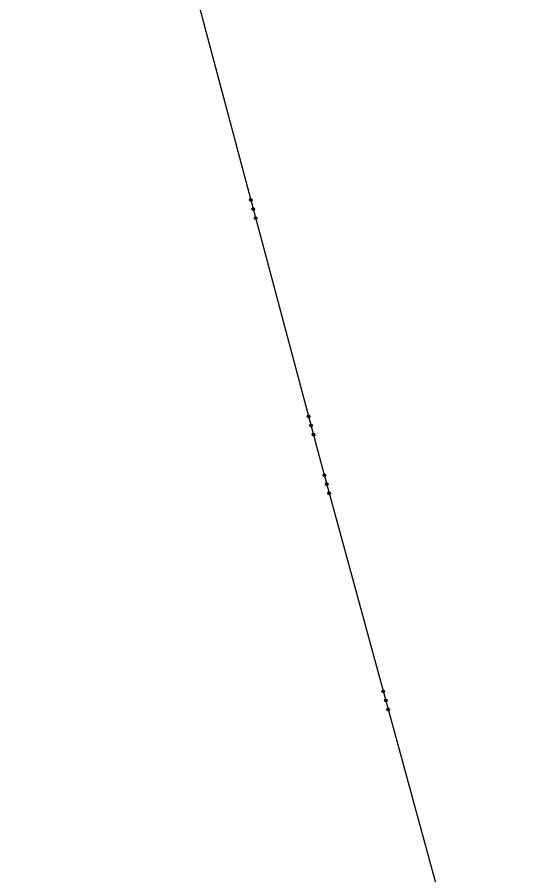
# Model space of a CAD drawing. Extents: x -757994 to -755874, y -1047691 to -1046119.
# Drawn here: x -755946.6 to -755877, y -1046963.4 to -1046848.6 of the extents above; entities that cross this region are included whole.
import ezdxf

# ---------------------------------------------------------------- set-up
doc = ezdxf.new("R2010")
doc.units = 0
doc.layers.add('katastrální mapa', color=7, linetype='Continuous')

msp = doc.modelspace()

# ---------------------------------------------------------------- linework, layer by layer
at = {"layer": 'katastrální mapa'}
for p, q in [((-755946.55, -1046755.9), (-755905.73, -1046908.68)), ((-755905.73, -1046908.68), (-755876.95, -1047014.27))]:
    msp.add_line(p, q, dxfattribs=at)
for points in [[(-755915.08, -1046873.06), (-755915.15, -1046873.18), (-755915.28, -1046873.21), (-755915.39, -1046873.15), (-755915.43, -1046873.02), (-755915.36, -1046872.9), (-755915.23, -1046872.86), (-755915.11, -1046872.93), (-755915.08, -1046873.06), (-755915.1, -1046873.07), (-755915.13, -1046872.96), (-755915.18, -1046872.93), (-755915.13, -1046873.12), (-755915.16, -1046873.16), (-755915.23, -1046872.9), (-755915.27, -1046872.91), (-755915.2, -1046873.17), (-755915.23, -1046873.18), (-755915.3, -1046872.93), (-755915.34, -1046872.94), (-755915.27, -1046873.19), (-755915.32, -1046873.18), (-755915.37, -1046872.97), (-755915.4, -1046873.01), (-755915.37, -1046873.15)], [(-755914.76, -1046874.28), (-755914.82, -1046874.39), (-755914.95, -1046874.43), (-755915.07, -1046874.36), (-755915.11, -1046874.23), (-755915.04, -1046874.11), (-755914.91, -1046874.08), (-755914.79, -1046874.14), (-755914.76, -1046874.28), (-755914.78, -1046874.28), (-755914.81, -1046874.16), (-755914.86, -1046874.13), (-755914.81, -1046874.32), (-755914.83, -1046874.37), (-755914.91, -1046874.1), (-755914.94, -1046874.11), (-755914.87, -1046874.38), (-755914.91, -1046874.39), (-755914.98, -1046874.12), (-755915.02, -1046874.13), (-755914.95, -1046874.4), (-755915, -1046874.38), (-755915.05, -1046874.18), (-755915.08, -1046874.23), (-755915.05, -1046874.35)], [(-755914.43, -1046875.49), (-755914.5, -1046875.6), (-755914.63, -1046875.64), (-755914.75, -1046875.57), (-755914.78, -1046875.44), (-755914.71, -1046875.32), (-755914.58, -1046875.29), (-755914.47, -1046875.36), (-755914.43, -1046875.49), (-755914.46, -1046875.47), (-755914.49, -1046875.36), (-755914.54, -1046875.34), (-755914.49, -1046875.52), (-755914.51, -1046875.57), (-755914.58, -1046875.32), (-755914.62, -1046875.33), (-755914.55, -1046875.58), (-755914.59, -1046875.59), (-755914.66, -1046875.34), (-755914.7, -1046875.35), (-755914.63, -1046875.6), (-755914.68, -1046875.59), (-755914.73, -1046875.39), (-755914.76, -1046875.42), (-755914.73, -1046875.54)], [(-755907.34, -1046902.05), (-755907.4, -1046902.16), (-755907.53, -1046902.2), (-755907.65, -1046902.13), (-755907.69, -1046902), (-755907.62, -1046901.88), (-755907.49, -1046901.85), (-755907.37, -1046901.92), (-755907.34, -1046902.05), (-755907.35, -1046902.06), (-755907.39, -1046901.94), (-755907.43, -1046901.91), (-755907.38, -1046902.1), (-755907.41, -1046902.14), (-755907.48, -1046901.88), (-755907.52, -1046901.89), (-755907.45, -1046902.15), (-755907.49, -1046902.16), (-755907.56, -1046901.91), (-755907.6, -1046901.92), (-755907.53, -1046902.17), (-755907.57, -1046902.16), (-755907.63, -1046901.95), (-755907.66, -1046902), (-755907.62, -1046902.13)], [(-755907.01, -1046903.26), (-755907.08, -1046903.37), (-755907.21, -1046903.41), (-755907.33, -1046903.34), (-755907.36, -1046903.21), (-755907.29, -1046903.1), (-755907.16, -1046903.06), (-755907.05, -1046903.13), (-755907.01, -1046903.26), (-755907.03, -1046903.26), (-755907.06, -1046903.14), (-755907.11, -1046903.11), (-755907.06, -1046903.31), (-755907.09, -1046903.36), (-755907.16, -1046903.09), (-755907.2, -1046903.1), (-755907.13, -1046903.37), (-755907.17, -1046903.38), (-755907.24, -1046903.11), (-755907.28, -1046903.12), (-755907.21, -1046903.39), (-755907.26, -1046903.36), (-755907.31, -1046903.17), (-755907.34, -1046903.21), (-755907.3, -1046903.33)], [(-755906.69, -1046904.47), (-755906.76, -1046904.59), (-755906.89, -1046904.62), (-755907, -1046904.55), (-755907.04, -1046904.42), (-755906.97, -1046904.31), (-755906.84, -1046904.27), (-755906.72, -1046904.34), (-755906.69, -1046904.47), (-755906.71, -1046904.46), (-755906.75, -1046904.34), (-755906.79, -1046904.32), (-755906.74, -1046904.51), (-755906.77, -1046904.55), (-755906.84, -1046904.3), (-755906.88, -1046904.31), (-755906.81, -1046904.57), (-755906.85, -1046904.58), (-755906.92, -1046904.32), (-755906.96, -1046904.33), (-755906.89, -1046904.58), (-755906.93, -1046904.57), (-755906.98, -1046904.37), (-755907.02, -1046904.41), (-755906.99, -1046904.52)], [(-755905.23, -1046909.91), (-755905.3, -1046910.02), (-755905.43, -1046910.06), (-755905.54, -1046909.99), (-755905.58, -1046909.86), (-755905.51, -1046909.75), (-755905.38, -1046909.71), (-755905.26, -1046909.78), (-755905.23, -1046909.91), (-755905.25, -1046909.92), (-755905.28, -1046909.8), (-755905.33, -1046909.77), (-755905.28, -1046909.97), (-755905.31, -1046910.01), (-755905.38, -1046909.74), (-755905.42, -1046909.76), (-755905.35, -1046910.01), (-755905.38, -1046910.03), (-755905.45, -1046909.77), (-755905.49, -1046909.78), (-755905.42, -1046910.04), (-755905.47, -1046910.02), (-755905.52, -1046909.82), (-755905.55, -1046909.86), (-755905.52, -1046909.99)], [(-755904.9, -1046911.12), (-755904.97, -1046911.23), (-755905.1, -1046911.27), (-755905.21, -1046911.2), (-755905.25, -1046911.07), (-755905.18, -1046910.96), (-755905.05, -1046910.92), (-755904.94, -1046910.99), (-755904.9, -1046911.12), (-755904.92, -1046911.12), (-755904.95, -1046911), (-755905, -1046910.97), (-755904.95, -1046911.17), (-755904.98, -1046911.22), (-755905.05, -1046910.95), (-755905.09, -1046910.96), (-755905.02, -1046911.23), (-755905.05, -1046911.24), (-755905.13, -1046910.97), (-755905.17, -1046910.98), (-755905.09, -1046911.25), (-755905.14, -1046911.22), (-755905.19, -1046911.03), (-755905.22, -1046911.08), (-755905.19, -1046911.19)], [(-755904.57, -1046912.33), (-755904.64, -1046912.45), (-755904.77, -1046912.48), (-755904.88, -1046912.41), (-755904.92, -1046912.28), (-755904.85, -1046912.17), (-755904.72, -1046912.13), (-755904.61, -1046912.2), (-755904.57, -1046912.33), (-755904.59, -1046912.31), (-755904.63, -1046912.2), (-755904.67, -1046912.18), (-755904.62, -1046912.36), (-755904.65, -1046912.41), (-755904.72, -1046912.16), (-755904.76, -1046912.17), (-755904.69, -1046912.42), (-755904.73, -1046912.43), (-755904.8, -1046912.18), (-755904.84, -1046912.19), (-755904.77, -1046912.44), (-755904.81, -1046912.43), (-755904.87, -1046912.23), (-755904.9, -1046912.27), (-755904.87, -1046912.38)], [(-755897.34, -1046938.85), (-755897.41, -1046938.97), (-755897.54, -1046939), (-755897.65, -1046938.94), (-755897.69, -1046938.81), (-755897.62, -1046938.69), (-755897.49, -1046938.65), (-755897.38, -1046938.72), (-755897.34, -1046938.85), (-755897.36, -1046938.86), (-755897.39, -1046938.74), (-755897.44, -1046938.72), (-755897.39, -1046938.91), (-755897.42, -1046938.95), (-755897.49, -1046938.69), (-755897.53, -1046938.7), (-755897.46, -1046938.95), (-755897.49, -1046938.97), (-755897.56, -1046938.71), (-755897.6, -1046938.73), (-755897.53, -1046938.98), (-755897.58, -1046938.97), (-755897.63, -1046938.76), (-755897.66, -1046938.8), (-755897.63, -1046938.94)], [(-755897.01, -1046940.06), (-755897.08, -1046940.18), (-755897.21, -1046940.21), (-755897.32, -1046940.15), (-755897.36, -1046940.02), (-755897.29, -1046939.9), (-755897.16, -1046939.86), (-755897.05, -1046939.93), (-755897.01, -1046940.06), (-755897.03, -1046940.06), (-755897.06, -1046939.95), (-755897.11, -1046939.92), (-755897.06, -1046940.11), (-755897.09, -1046940.16), (-755897.16, -1046939.89), (-755897.2, -1046939.9), (-755897.13, -1046940.17), (-755897.16, -1046940.18), (-755897.24, -1046939.91), (-755897.28, -1046939.92), (-755897.2, -1046940.19), (-755897.25, -1046940.16), (-755897.3, -1046939.97), (-755897.33, -1046940.02), (-755897.3, -1046940.14)], [(-755896.68, -1046941.27), (-755896.75, -1046941.39), (-755896.88, -1046941.42), (-755896.99, -1046941.36), (-755897.03, -1046941.23), (-755896.96, -1046941.11), (-755896.83, -1046941.08), (-755896.72, -1046941.14), (-755896.68, -1046941.27), (-755896.71, -1046941.26), (-755896.74, -1046941.14), (-755896.78, -1046941.12), (-755896.73, -1046941.31), (-755896.76, -1046941.36), (-755896.83, -1046941.11), (-755896.87, -1046941.12), (-755896.8, -1046941.37), (-755896.84, -1046941.38), (-755896.91, -1046941.13), (-755896.95, -1046941.13), (-755896.88, -1046941.38), (-755896.92, -1046941.37), (-755896.98, -1046941.18), (-755897.01, -1046941.21), (-755896.98, -1046941.33)]]:
    msp.add_lwpolyline(points, dxfattribs=at)

doc.saveas('drawing.dxf')
